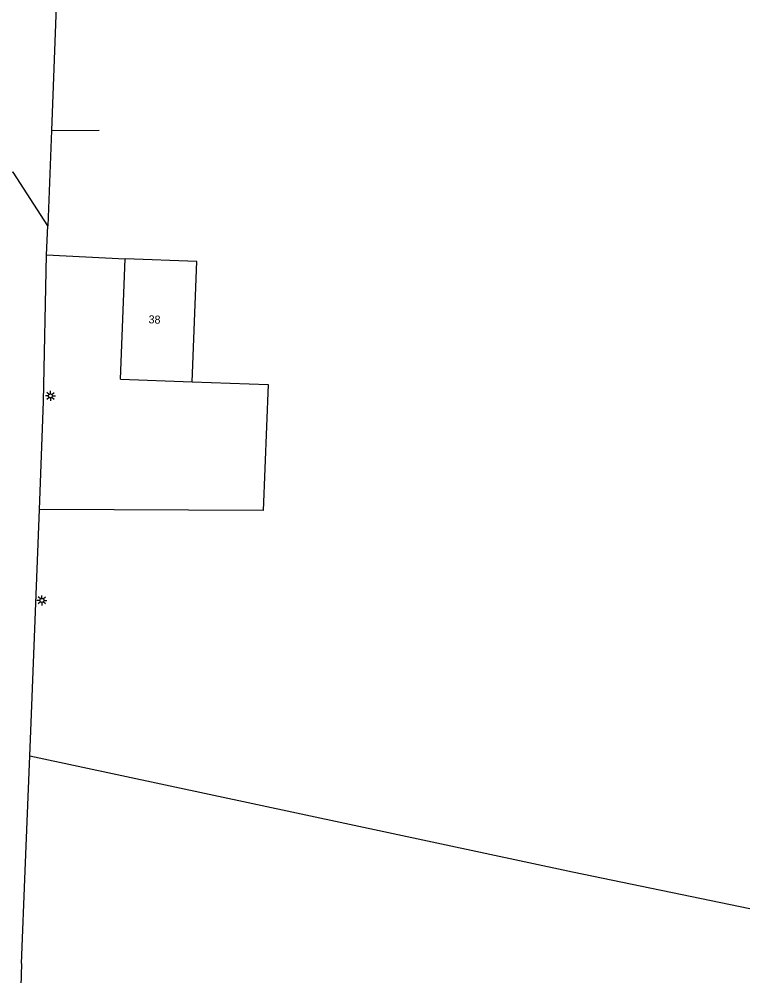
# Model space of a CAD drawing. Extents: x 130998 to 133001, y 398999 to 403002.
# Drawn here: x 132908.7 to 133000, y 400861.1 to 400980.7 of the extents above; entities that cross this region are included whole.
import ezdxf

# ---------------------------------------------------------------- set-up
doc = ezdxf.new("R2010")
doc.units = 0
for name, color, linetype in [('gg-afsc-draadraster', 7, 'Continuous'), ('gg-afsc-hekwerk', 7, 'Continuous'), ('gg-anno-huisnummerreeks BGT', 7, 'Continuous'), ('gg-bbg-gedigitaliseerde bebouwing', 7, 'Continuous'), ('gg-bbg-hoofdgebouw', 7, 'Continuous'), ('gt-grn-groengrens', 7, 'Continuous'), ('gt-symb-lichtmast', 7, 'Continuous')]:
    doc.layers.add(name, color=color, linetype=linetype)

# ---------------------------------------------------------------- blocks, each defined once
blk = doc.blocks.new('gt0-LMAST')
at = {"layer": 'gt-symb-lichtmast'}
for p, q in [((-0.18, 0.17), (-0.45, 0.44)), ((-0.01, 0.25), (-0.01, 0.62)), ((0.17, 0.17), (0.44, 0.44)), ((-0.26, 0), (-0.63, 0)), ((-0.18, -0.18), (-0.45, -0.45)), ((-0.01, -0.25), (-0.01, -0.63)), ((0.44, -0.45), (0.17, -0.18)), ((0.24, 0), (0.62, 0))]:
    blk.add_line(p, q, dxfattribs=at)
blk.add_circle((-0.01, 0), 0.25, dxfattribs=at)

msp = doc.modelspace()

# ---------------------------------------------------------------- linework, layer by layer
at = {"layer": 'gg-afsc-draadraster'}
msp.add_lwpolyline([(132909.99, 400888.63), (132977.81, 400874.14), (133000, 400869.56)], dxfattribs=at)
at = {"layer": 'gg-afsc-hekwerk'}
for p, q in [((132913.97, 401000), (132912.71, 400966.76)), ((132912.71, 400966.76), (132918.65, 400966.83)), ((132912.09, 400951.22), (132912.24, 400954.84)), ((132910.16, 400892.78), (132911.2, 400919.41)), ((132909.99, 400888.63), (132910.16, 400892.78)), ((132909.42, 400874.24), (132909.99, 400888.63)), ((132908.95, 400862.65), (132909.42, 400874.24)), ((132908.95, 400862.65), (132908.78, 400857.2))]:
    msp.add_line(p, q, dxfattribs=at)
for points in [[(132912.24, 400954.84), (132907.9, 400961.58), (132867.3, 400961.43)], [(132911.2, 400919.41), (132911.72, 400932.9), (132912.09, 400951.22)]]:
    msp.add_lwpolyline(points, dxfattribs=at)
at = {"layer": 'gg-bbg-gedigitaliseerde bebouwing'}
msp.add_line((132921.33, 400935.7), (132930.31, 400935.38), dxfattribs=at)
msp.add_lwpolyline([(132930.31, 400935.38), (132930.88, 400950.4), (132921.9, 400950.74)], dxfattribs=at)
at = {"layer": 'gg-bbg-hoofdgebouw'}
msp.add_line((132921.33, 400935.7), (132921.9, 400950.74), dxfattribs=at)
at = {"layer": 'gt-grn-groengrens'}
for p, q in [((132912.71, 400966.76), (132912.24, 400954.84)), ((132912.09, 400951.22), (132921.9, 400950.74))]:
    msp.add_line(p, q, dxfattribs=at)
msp.add_lwpolyline([(132930.31, 400935.38), (132939.77, 400935.02), (132939.18, 400919.26), (132911.2, 400919.41)], dxfattribs=at)

# ---------------------------------------------------------------- block references
at = {"layer": 'gt-symb-lichtmast'}
for p in [(132912.59, 400933.6), (132911.51, 400908.05)]:
    msp.add_blockref('gt0-LMAST', p, dxfattribs=at)

# ---------------------------------------------------------------- texts
at = {"layer": 'gg-anno-huisnummerreeks BGT'}
msp.add_text('38', height=1, rotation=357.8, dxfattribs=at).set_placement((132924.82, 400942.68))

doc.saveas('drawing.dxf')
